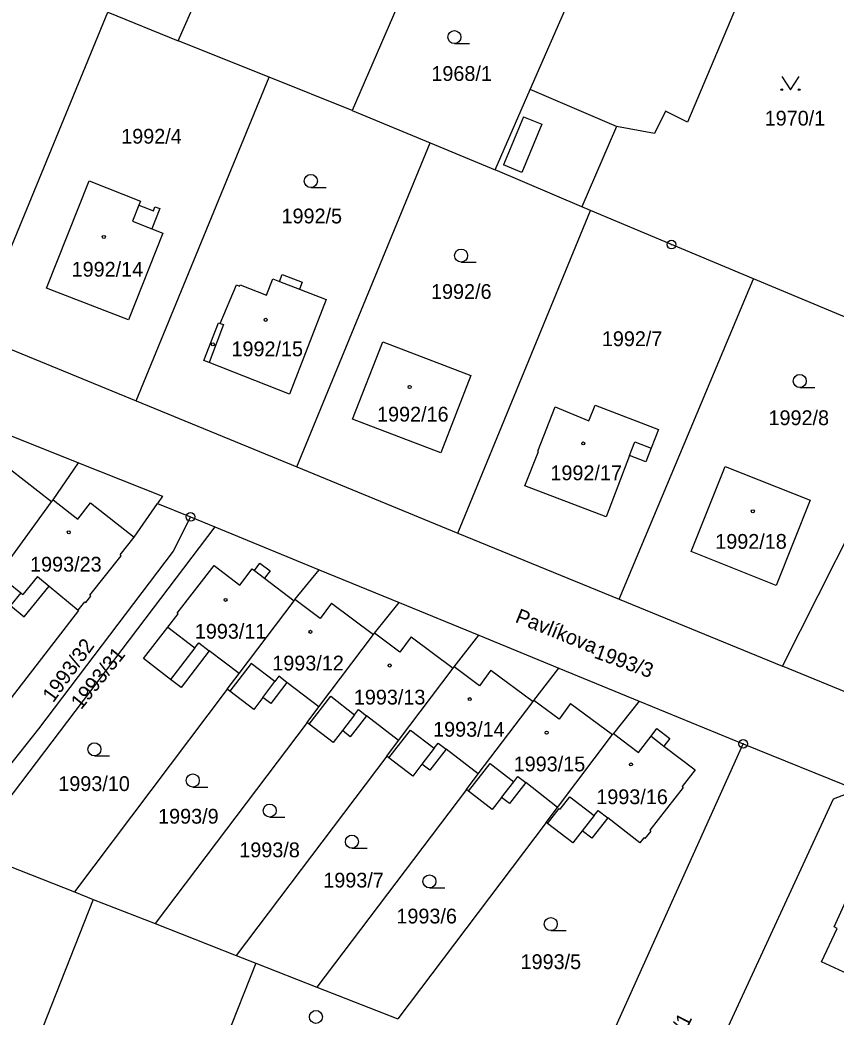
# Model space of a CAD drawing. Extents: x -733394 to -722299, y -1082822 to -1075049.
# Drawn here: x -729155.2 to -729061.4, y -1079059.9 to -1078945.4 of the extents above; entities that cross this region are included whole.
import ezdxf

# ---------------------------------------------------------------- set-up
doc = ezdxf.new("R2010")
doc.units = 0
for name, color, linetype in [('Hranice parcel', 7, 'Continuous'), ('Parcelní čísla', 7, 'Continuous'), ('Pop  PČ popisy', 7, 'Continuous'), ('Vnitřní kresba', 7, 'Continuous'), ('Značky bodu BP', 7, 'Continuous'), ('Značky budov', 7, 'Continuous'), ('Značky kultur', 7, 'Continuous')]:
    doc.layers.add(name, color=color, linetype=linetype)

msp = doc.modelspace()

# ---------------------------------------------------------------- linework, layer by layer
at = {"layer": 'Hranice parcel'}
for p, q in [((-729136.99, -1078947.74), (-729120.11, -1078908.72)), ((-729096.56, -1078953.33), (-729086.36, -1078929.97)), ((-729067.64, -1078931.42), (-729078.48, -1078957.1)), ((-729108.65, -1078936.43), (-729117.03, -1078955.75)), ((-729160.35, -1078981.52), (-729145.09, -1078944.45)), ((-729145.09, -1078944.45), (-729136.99, -1078947.74)), ((-729126.54, -1078951.93), (-729136.99, -1078947.74)), ((-729141.85, -1078989.12), (-729126.54, -1078951.93)), ((-729117.03, -1078955.75), (-729126.54, -1078951.93)), ((-729100.58, -1078962.59), (-729096.56, -1078953.33)), ((-729117.03, -1078955.75), (-729108.04, -1078959.49)), ((-729123.36, -1078996.72), (-729108.04, -1078959.49)), ((-729108.04, -1078959.49), (-729100.58, -1078962.59)), ((-729104.86, -1079004.32), (-729089.62, -1078967.23)), ((-729086.35, -1079011.9), (-729070.89, -1078975.1)), ((-729050.19, -1078983.74), (-729070.89, -1078975.1)), ((-729160.35, -1078981.52), (-729141.85, -1078989.12)), ((-729141.85, -1078989.12), (-729123.36, -1078996.72)), ((-729157.76, -1078992.54), (-729148.46, -1078996.23)), ((-729123.36, -1078996.72), (-729104.86, -1079004.32)), ((-729139.37, -1079000.9), (-729135.58, -1079002.46)), ((-729135.58, -1079002.46), (-729132.78, -1079003.61)), ((-729132.78, -1079003.61), (-729161, -1079040.78)), ((-729132.78, -1079003.61), (-729120.81, -1079008.52)), ((-729104.86, -1079004.32), (-729086.35, -1079011.9)), ((-729120.81, -1079008.52), (-729111.62, -1079012.29)), ((-729130.01, -1079020.46), (-729123.69, -1079012.08)), ((-729111.62, -1079012.29), (-729102.44, -1079016.06)), ((-729086.35, -1079011.9), (-729067.57, -1079019.6)), ((-729102.44, -1079016.06), (-729093.25, -1079019.84)), ((-729131.36, -1079022.26), (-729130.01, -1079020.46)), ((-729093.25, -1079019.84), (-729084.05, -1079023.61)), ((-729056.47, -1079024.15), (-729067.57, -1079019.6)), ((-729131.36, -1079022.26), (-729148.93, -1079045.54)), ((-729084.05, -1079023.61), (-729086.99, -1079027.33)), ((-729084.05, -1079023.61), (-729072.09, -1079028.52)), ((-729122.19, -1079026.08), (-729120.83, -1079024.28)), ((-729122.19, -1079026.08), (-729139.64, -1079049.19)), ((-729113.04, -1079029.94), (-729111.68, -1079028.15)), ((-729090.17, -1079068.63), (-729072.09, -1079028.52)), ((-729072.09, -1079028.52), (-729059.03, -1079033.8)), ((-729113.04, -1079029.94), (-729130.35, -1079052.83)), ((-729103.88, -1079033.78), (-729102.52, -1079031.99)), ((-729103.88, -1079033.78), (-729121.06, -1079056.48)), ((-729094.71, -1079037.55), (-729093.41, -1079035.83)), ((-729094.71, -1079037.55), (-729111.77, -1079060.13)), ((-729161, -1079040.78), (-729148.93, -1079045.54)), ((-729148.93, -1079045.54), (-729146.76, -1079046.4)), ((-729146.76, -1079046.4), (-729162.52, -1079086.29)), ((-729146.76, -1079046.4), (-729139.64, -1079049.19)), ((-729139.64, -1079049.19), (-729130.35, -1079052.83)), ((-729130.35, -1079052.83), (-729128.09, -1079053.72)), ((-729128.09, -1079053.72), (-729143.82, -1079093.67)), ((-729128.09, -1079053.72), (-729121.06, -1079056.48)), ((-729121.06, -1079056.48), (-729111.77, -1079060.13))]:
    msp.add_line(p, q, dxfattribs=at)
for points in [[(-729078.48, -1078957.1), (-729081.01, -1078955.84), (-729082.28, -1078958.39), (-729086.63, -1078957.6), (-729096.56, -1078953.33)], [(-729089.62, -1078967.23), (-729090.61, -1078966.83), (-729100.58, -1078962.59)], [(-729142.72, -1078979.81), (-729152.13, -1078976.16), (-729147.25, -1078963.84), (-729141.35, -1078966.17), (-729141.53, -1078966.63), (-729139.86, -1078967.28), (-729139.68, -1078966.81), (-729139.12, -1078967.03), (-729140.03, -1078969.35), (-729138.77, -1078969.85), (-729142.72, -1078979.81)], [(-729070.89, -1078975.1), (-729080.31, -1078971.17), (-729089.62, -1078967.23)], [(-729126.14, -1078975.1), (-729125.35, -1078975.41), (-729125.04, -1078974.61), (-729122.76, -1078975.5), (-729123.06, -1078976.29), (-729119.99, -1078977.48), (-729124.2, -1078988.35), (-729133.44, -1078984.71), (-729134.06, -1078984.5), (-729132.38, -1078980.14), (-729132.17, -1078980.22), (-729130.3, -1078975.8), (-729129.95, -1078975.94), (-729129.89, -1078975.8), (-729126.86, -1078976.97), (-729126.14, -1078975.1)], [(-729113.49, -1078982.35), (-729103.37, -1078986.2), (-729106.81, -1078995.1), (-729116.98, -1078991.22), (-729113.49, -1078982.35)], [(-729067.57, -1079019.6), (-729059.36, -1079003.38), (-729050.19, -1078983.74)], [(-729087.83, -1079002.44), (-729097.17, -1078998.87), (-729095.6, -1078994.93), (-729095.67, -1078994.91), (-729093.69, -1078989.79), (-729089.8, -1078991.42), (-729089.1, -1078989.6), (-729081.82, -1078992.41), (-729082.65, -1078994.55), (-729083.26, -1078996.12), (-729085.13, -1078995.4), (-729087.83, -1079002.44)], [(-729157.67, -1079009.07), (-729151.55, -1079000.73), (-729151.37, -1079000.49), (-729148.46, -1078996.23)], [(-729148.46, -1078996.23), (-729138.79, -1079000.07), (-729139.37, -1079000.9)], [(-729064.38, -1079000.53), (-729068.29, -1079010.35), (-729078.04, -1079006.42), (-729074.17, -1078996.66), (-729064.38, -1079000.53)], [(-729148.48, -1079013.16), (-729147.73, -1079012.2), (-729147.61, -1079012.3), (-729147.03, -1079011.55), (-729147.15, -1079011.46), (-729143.55, -1079006.91), (-729143.67, -1079006.81), (-729142.07, -1079004.78), (-729139.37, -1079000.9)], [(-729135.58, -1079002.46), (-729137.57, -1079006.4), (-729153.06, -1079026.79), (-729156.69, -1079031.4), (-729162.93, -1079040.02)], [(-729130.01, -1079020.46), (-729133.44, -1079017.83), (-729136.68, -1079022.04), (-729137.87, -1079021.13), (-729140.98, -1079018.74), (-729138.19, -1079015.12), (-729137.01, -1079013.6), (-729137.13, -1079013.51), (-729132.88, -1079008.04), (-729129.92, -1079010.3), (-729128.49, -1079008.43), (-729128.25, -1079008.61), (-729127.61, -1079007.76), (-729126.43, -1079008.66), (-729127.08, -1079009.5), (-729123.69, -1079012.08)], [(-729123.69, -1079012.08), (-729123.6, -1079011.96), (-729120.81, -1079008.52)], [(-729158.79, -1079010.69), (-729157.73, -1079011.56), (-729156.49, -1079010.04), (-729155.08, -1079011.19), (-729156.26, -1079012.64), (-729154.7, -1079013.92), (-729151.84, -1079010.42), (-729148.48, -1079013.16)], [(-729120.83, -1079024.28), (-729114.55, -1079015.95), (-729114.46, -1079015.83), (-729111.62, -1079012.29)], [(-729167.67, -1079038.15), (-729148.41, -1079013.22), (-729148.48, -1079013.16)], [(-729111.68, -1079028.15), (-729105.39, -1079019.82), (-729105.3, -1079019.7), (-729102.44, -1079016.06)], [(-729102.52, -1079031.99), (-729096.23, -1079023.67), (-729096.14, -1079023.55), (-729093.25, -1079019.84)], [(-729120.83, -1079024.28), (-729124.52, -1079021.47), (-729126.36, -1079023.88), (-729127.27, -1079023.19), (-729128.33, -1079024.57), (-729131.06, -1079022.49), (-729131.36, -1079022.26)], [(-729111.68, -1079028.15), (-729115.36, -1079025.3), (-729117.23, -1079027.71), (-729118.14, -1079027), (-729119.21, -1079028.39), (-729121.94, -1079026.27), (-729122.19, -1079026.08)], [(-729086.99, -1079027.33), (-729084.12, -1079029.53), (-729082.67, -1079027.64), (-729082.01, -1079026.77), (-729080.52, -1079027.91), (-729081.18, -1079028.78), (-729077.6, -1079031.51), (-729079.1, -1079033.44), (-729078.99, -1079033.54), (-729082.82, -1079038.46), (-729082.71, -1079038.56), (-729083.38, -1079039.42), (-729083.5, -1079039.33), (-729083.94, -1079039.9), (-729087.65, -1079037.03), (-729089.48, -1079039.38), (-729090.58, -1079038.53), (-729091.66, -1079039.92), (-729094.56, -1079037.67), (-729094.71, -1079037.55)], [(-729093.41, -1079035.83), (-729087.08, -1079027.45), (-729086.99, -1079027.33)], [(-729102.52, -1079031.99), (-729106.22, -1079029.15), (-729108.08, -1079031.56), (-729108.99, -1079030.86), (-729110.05, -1079032.25), (-729112.78, -1079030.14), (-729113.04, -1079029.94)], [(-729093.41, -1079035.83), (-729097.07, -1079032.99), (-729098.93, -1079035.4), (-729099.84, -1079034.7), (-729100.91, -1079036.08), (-729103.64, -1079033.97), (-729103.88, -1079033.78)], [(-729079.14, -1079072.59), (-729061.7, -1079034.84), (-729059.03, -1079033.8)], [(-729061.3, -1079049.73), (-729061.64, -1079049.57), (-729059.37, -1079044.57), (-729056.02, -1079046.14), (-729055.08, -1079044.36), (-729049.07, -1079047.14), (-729050.01, -1079048.96), (-729054.12, -1079057.73), (-729063.08, -1079053.57), (-729061.3, -1079049.73)]]:
    msp.add_lwpolyline(points, dxfattribs=at)
at = {"layer": 'Vnitřní kresba'}
for p, q in [((-729097.32, -1078956.47), (-729099.64, -1078962.02)), ((-729095.22, -1078957.34), (-729097.53, -1078962.9)), ((-729097.32, -1078956.47), (-729095.22, -1078957.34)), ((-729086.63, -1078957.6), (-729090.61, -1078966.83)), ((-729097.53, -1078962.9), (-729099.64, -1078962.02)), ((-729141.53, -1078966.63), (-729142.26, -1078968.47)), ((-729142.26, -1078968.47), (-729140.03, -1078969.35)), ((-729125.35, -1078975.41), (-729123.06, -1078976.29)), ((-729131.81, -1078980.36), (-729133.44, -1078984.71)), ((-729132.17, -1078980.22), (-729131.81, -1078980.36)), ((-729085.13, -1078995.4), (-729084.52, -1078993.83)), ((-729084.52, -1078993.83), (-729082.65, -1078994.55)), ((-729151.55, -1079000.73), (-729156.26, -1078997.06)), ((-729151.37, -1079000.49), (-729148.54, -1079002.72)), ((-729148.54, -1079002.72), (-729147.07, -1079000.85)), ((-729147.07, -1079000.85), (-729142.07, -1079004.78)), ((-729128.25, -1079008.61), (-729127.08, -1079009.5)), ((-729153.17, -1079009.32), (-729154.85, -1079011.38)), ((-729153.17, -1079009.32), (-729151.84, -1079010.42)), ((-729155.08, -1079011.19), (-729154.85, -1079011.38)), ((-729120.7, -1079014.12), (-729123.6, -1079011.96)), ((-729119.38, -1079012.35), (-729120.7, -1079014.12)), ((-729119.38, -1079012.35), (-729114.55, -1079015.95)), ((-729138.19, -1079015.12), (-729135.08, -1079017.51)), ((-729111.55, -1079017.99), (-729114.46, -1079015.83)), ((-729135.08, -1079017.51), (-729134.63, -1079016.92)), ((-729134.63, -1079016.92), (-729133.44, -1079017.83)), ((-729110.23, -1079016.22), (-729111.55, -1079017.99)), ((-729110.23, -1079016.22), (-729105.39, -1079019.82)), ((-729135.08, -1079017.51), (-729137.87, -1079021.13)), ((-729128.61, -1079019.28), (-729131.06, -1079022.49)), ((-729125.88, -1079021.37), (-729128.61, -1079019.28)), ((-729102.39, -1079021.86), (-729105.3, -1079019.7)), ((-729101.07, -1079020.08), (-729102.39, -1079021.86)), ((-729101.07, -1079020.08), (-729096.23, -1079023.67)), ((-729127.27, -1079023.19), (-729125.88, -1079021.37)), ((-729125.43, -1079020.77), (-729125.88, -1079021.37)), ((-729124.52, -1079021.47), (-729125.43, -1079020.77)), ((-729121.94, -1079026.27), (-729119.46, -1079023.07)), ((-729119.46, -1079023.07), (-729116.73, -1079025.19)), ((-729093.23, -1079025.68), (-729096.14, -1079023.55)), ((-729091.93, -1079023.9), (-729093.23, -1079025.68)), ((-729091.93, -1079023.9), (-729087.08, -1079027.45)), ((-729116.73, -1079025.19), (-729116.27, -1079024.59)), ((-729116.27, -1079024.59), (-729115.36, -1079025.3)), ((-729116.73, -1079025.19), (-729118.14, -1079027)), ((-729112.78, -1079030.14), (-729110.32, -1079026.94)), ((-729110.32, -1079026.94), (-729107.59, -1079029.04)), ((-729107.59, -1079029.04), (-729107.13, -1079028.45)), ((-729107.13, -1079028.45), (-729106.22, -1079029.15)), ((-729082.67, -1079027.64), (-729081.18, -1079028.78)), ((-729107.59, -1079029.04), (-729108.99, -1079030.86)), ((-729103.64, -1079033.97), (-729101.16, -1079030.77)), ((-729101.16, -1079030.77), (-729098.43, -1079032.88)), ((-729099.84, -1079034.7), (-729098.43, -1079032.88)), ((-729098.43, -1079032.88), (-729097.98, -1079032.29)), ((-729097.98, -1079032.29), (-729097.07, -1079032.99)), ((-729093.12, -1079036.05), (-729092.01, -1079034.62)), ((-729092.01, -1079034.62), (-729089.22, -1079036.78)), ((-729094.56, -1079037.67), (-729093.24, -1079035.96)), ((-729093.24, -1079035.96), (-729093.12, -1079036.05)), ((-729089.22, -1079036.78), (-729088.75, -1079036.17)), ((-729088.75, -1079036.17), (-729087.65, -1079037.03)), ((-729089.22, -1079036.78), (-729090.58, -1079038.53))]:
    msp.add_line(p, q, dxfattribs=at)
at = {"layer": 'Značky bodu BP'}
for centre, radius in [((-729080.31, -1078971.17), 0.5), ((-729080.31, -1078971.17), 0.0303), ((-729135.58, -1079002.46), 0.5), ((-729135.58, -1079002.46), 0.0303), ((-729072.09, -1079028.52), 0.5), ((-729072.09, -1079028.52), 0.0303)]:
    msp.add_circle(centre, radius, dxfattribs=at)
at = {"layer": 'Značky budov'}
for centre in [(-729145.55, -1078970.29), (-729126.95, -1078979.81), (-729133.02, -1078982.63), (-729110.41, -1078987.52), (-729090.46, -1078994.01), (-729070.97, -1079001.81), (-729149.58, -1079004.22), (-729131.56, -1079011.99), (-729121.81, -1079015.66), (-729112.7, -1079019.53), (-729103.5, -1079023.39), (-729094.67, -1079027.25), (-729084.98, -1079030.9)]:
    msp.add_circle(centre, 0.175, dxfattribs=at)
at = {"layer": 'Značky kultur'}
for p, q in [((-729105.27, -1078948.07), (-729103.52, -1078948.07)), ((-729121.76, -1078964.61), (-729120.01, -1078964.61)), ((-729104.5, -1078973.18), (-729102.75, -1078973.18)), ((-729065.58, -1078987.59), (-729063.83, -1078987.59)), ((-729146.63, -1079029.91), (-729144.88, -1079029.91)), ((-729135.33, -1079033.49), (-729133.58, -1079033.49)), ((-729126.49, -1079036.95), (-729124.74, -1079036.95)), ((-729117.04, -1079040.52), (-729115.29, -1079040.52)), ((-729108.13, -1079045.08), (-729106.38, -1079045.08)), ((-729094.19, -1079049.99), (-729092.44, -1079049.99))]:
    msp.add_line(p, q, dxfattribs=at)
msp.add_lwpolyline([(-729067.65, -1078951.87), (-729066.65, -1078953.37), (-729065.65, -1078951.87)], dxfattribs=at)
for centre, radius in [((-729105.27, -1078947.32), 0.75), ((-729067.65, -1078953.37), 0.1), ((-729065.65, -1078953.37), 0.1), ((-729121.76, -1078963.86), 0.75), ((-729104.5, -1078972.43), 0.75), ((-729065.58, -1078986.84), 0.75), ((-729146.63, -1079029.16), 0.75), ((-729135.33, -1079032.74), 0.75), ((-729126.49, -1079036.2), 0.75), ((-729117.04, -1079039.77), 0.75), ((-729108.13, -1079044.33), 0.75), ((-729094.19, -1079049.24), 0.75), ((-729121.17, -1079059.91), 0.75)]:
    msp.add_circle(centre, radius, dxfattribs=at)

# ---------------------------------------------------------------- texts
at = {"layer": 'Parcelní čísla'}
for s, p in [('1968/1', (-729107.91, -1078952.36)), ('1970/1', (-729069.61, -1078957.49)), ('1992/4', (-729143.55, -1078959.57)), ('1992/5', (-729125.13, -1078968.73)), ('1992/14', (-729149.25, -1078974.85)), ('1992/6', (-729107.95, -1078977.41)), ('1992/7', (-729088.32, -1078982.83)), ('1992/15', (-729130.88, -1078984)), ('1992/16', (-729114.15, -1078991.5)), ('1992/8', (-729069.17, -1078991.91)), ('1992/17', (-729094.23, -1078998.24)), ('1992/18', (-729075.29, -1079006.12)), ('1993/23', (-729154.02, -1079008.74)), ('1993/11', (-729135.09, -1079016.45)), ('1993/12', (-729126.19, -1079020.1)), ('1993/13', (-729116.82, -1079024.01)), ('1993/14', (-729107.71, -1079027.71)), ('1993/15', (-729098.45, -1079031.69)), ('1993/10', (-729150.78, -1079033.95)), ('1993/16', (-729088.96, -1079035.46)), ('1993/9', (-729139.31, -1079037.7)), ('1993/8', (-729129.98, -1079041.56)), ('1993/7', (-729120.33, -1079045.04)), ('1993/6', (-729111.93, -1079049.17)), ('1993/5', (-729097.66, -1079054.41))]:
    msp.add_text(s, height=1.7, dxfattribs=at).set_placement(p)
for s, rotation, p in [('1993/32', 54, (-729151.37, -1079023.88)), ('1993/31', 51, (-729148.16, -1079024.68)), ('1993/3', 340, (-729089.32, -1079018.62)), ('1994/1', 63, (-729081.05, -1079066.25))]:
    msp.add_text(s, height=1.7, rotation=rotation, dxfattribs=at).set_placement(p)
at = {"layer": 'Pop  PČ popisy'}
msp.add_text('Pavlíkova', height=1.7, rotation=338, dxfattribs=at).set_placement((-729098.39, -1079014.51))

doc.saveas('drawing.dxf')
